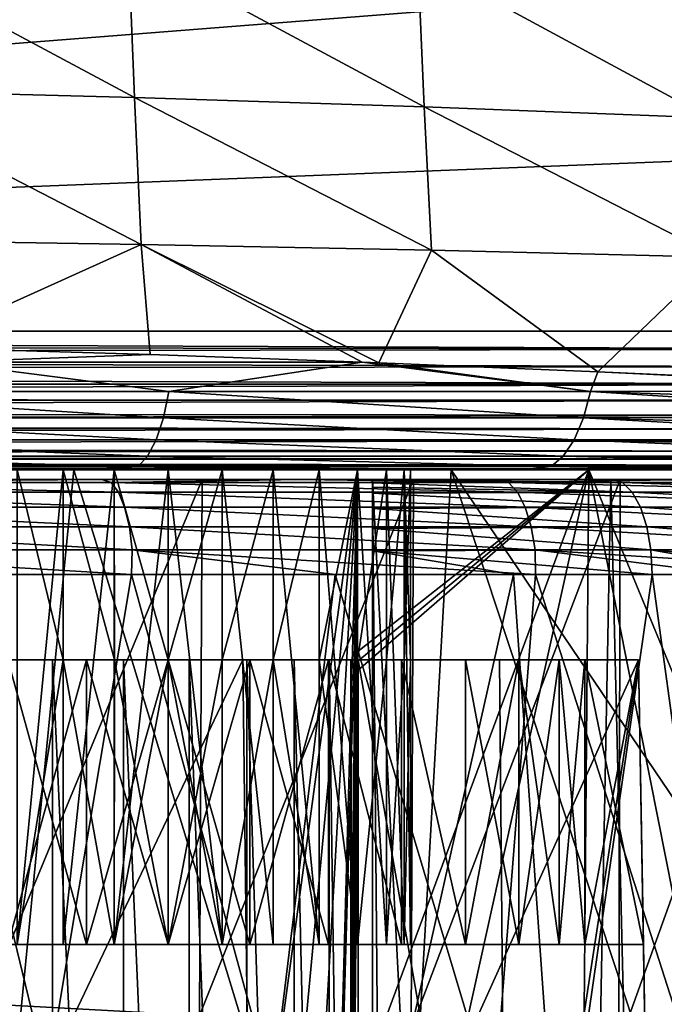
# Model space of a CAD drawing. Header units: metres. Extents: x -109 to 109, y -63 to 140.
# Tile 220 of 480: x 14.44 to 21.22, y -5.63 to 4.74. Entities that reach past the tile are written whole.
import ezdxf

# ---------------------------------------------------------------- set-up
doc = ezdxf.new("R2010")
doc.units = ezdxf.units.M
doc.layers.add('solid_502308_SW0001', color=7, linetype='CONTINUOUS')

msp = doc.modelspace()

# ---------------------------------------------------------------- linework, layer by layer
at = {"layer": 'solid_502308_SW0001'}
for points in [[(6.106048, 21.457977, -17.78966), (24.23427, 5.269184, -17.373793), (-24.237686, 1.46148, -17.275978)], [(15.643957, 3.924806, 15.896204), (15.583153, 5.501482, 16.185589), (12.505554, 5.604804, 16.614664)], [(12.558137, 4.005568, 16.41354), (15.643957, 3.924806, 15.896204), (12.505554, 5.604804, 16.614664)], [(18.693966, 3.825813, 15.268251), (18.628225, 5.374856, 15.664729), (15.583153, 5.501482, 16.185589)], [(15.643957, 3.924806, 15.896204), (18.693966, 3.825813, 15.268251), (15.583153, 5.501482, 16.185589)], [(21.701002, 3.708484, 14.531269), (21.634268, 5.224802, 15.053389), (18.628225, 5.374856, 15.664729)], [(18.693966, 3.825813, 15.268251), (21.701002, 3.708484, 14.531269), (18.628225, 5.374856, 15.664729)], [(24.23427, 5.269184, -17.373793), (24.235979, 3.365574, -17.32489), (-24.237686, 1.46148, -17.275978)], [(12.558137, 4.005568, 16.41354), (12.619, 2.422617, 16.202236), (15.715063, 2.373613, 15.591021)], [(12.558137, 4.005568, 16.41354), (15.715063, 2.373613, 15.591021), (15.643957, 3.924806, 15.896204)], [(15.643957, 3.924806, 15.896204), (15.715063, 2.373613, 15.591021), (18.772011, 2.313518, 14.849176)], [(15.643957, 3.924806, 15.896204), (18.772011, 2.313518, 14.849176), (18.693966, 3.825813, 15.268251)], [(18.693966, 3.825813, 15.268251), (18.772011, 2.313518, 14.849176), (21.782019, 2.242258, 13.978599)], [(18.693966, 3.825813, 15.268251), (21.782019, 2.242258, 13.978599), (21.701002, 3.708484, 14.531269)], [(24.235979, 3.365574, -17.32489), (24.237686, 1.46148, -17.275978), (-24.237686, 1.46148, -17.275978)], [(15.715063, 2.373613, 15.591021), (12.619, 2.422617, 16.202236), (13.312144, 1.288523, 15.915563)], [(15.715063, 2.373613, 15.591021), (13.312144, 1.288523, 15.915563), (15.809206, 1.214414, 15.34197)], [(15.715063, 2.373613, 15.591021), (18.040594, 1.135913, 14.733995), (18.217131, 1.129196, 14.681854)], [(18.772011, 2.313518, 14.849176), (15.715063, 2.373613, 15.591021), (18.217131, 1.129196, 14.681854)], [(15.715063, 2.373613, 15.591021), (15.809206, 1.214414, 15.34197), (18.040594, 1.135913, 14.733995)], [(18.772011, 2.313518, 14.849176), (18.217131, 1.129196, 14.681854), (20.522436, 1.034469, 13.943344)], [(21.782019, 2.242258, 13.978599), (18.772011, 2.313518, 14.849176), (20.522436, 1.034469, 13.943344)], [(21.782019, 2.242258, 13.978599), (20.522436, 1.034469, 13.943344), (22.713947, 0.933948, 13.135965)], [(24.234295, 1.271283, -17.258932), (-24.237686, 1.46148, -17.275978), (24.237686, 1.46148, -17.275978)], [(-24.235962, 1.335071, -17.267378), (-24.237686, 1.46148, -17.275978), (24.234295, 1.271283, -17.258932)], [(-24.23188, 1.200691, -17.246307), (-24.235962, 1.335071, -17.267378), (24.234295, 1.271283, -17.258932)], [(-24.23188, 1.200691, -17.246307), (24.234295, 1.271283, -17.258932), (24.226345, 1.08459, -17.217802)], [(13.602978, 1.135432, 15.824905), (15.809206, 1.214414, 15.34197), (13.312144, 1.288523, 15.915563)], [(-24.22471, 1.056618, -17.209446), (-24.23188, 1.200691, -17.246307), (24.226345, 1.08459, -17.217802)], [(13.602978, 1.135432, 15.824905), (18.040594, 1.135913, 14.733995), (15.809206, 1.214414, 15.34197)], [(-24.22471, 1.056618, -17.209446), (24.226345, 1.08459, -17.217802), (24.213856, 0.904385, -17.153151)], [(-24.213861, 0.904573, -17.153231), (-24.22471, 1.056618, -17.209446), (24.213856, 0.904385, -17.153151)], [(13.602978, 1.135432, 15.824905), (11.489544, 0.825154, 16.113579), (16.007816, 0.825154, 15.156216)], [(13.602978, 1.135432, 15.824905), (16.007816, 0.825154, 15.156216), (18.040594, 1.135913, 14.733995)], [(16.007816, 0.825154, 15.156216), (20.448299, 0.825154, 13.87684), (18.040594, 1.135913, 14.733995)], [(20.448299, 0.825154, 13.87684), (18.217131, 1.129196, 14.681854), (18.040594, 1.135913, 14.733995)], [(20.448299, 0.825154, 13.87684), (20.522436, 1.034469, 13.943344), (18.217131, 1.129196, 14.681854)], [(20.448299, 0.825154, 13.87684), (24.786448, 0.830145, 12.268672), (20.522436, 1.034469, 13.943344)], [(24.786448, 0.830145, 12.268672), (22.713947, 0.933948, 13.135965), (20.522436, 1.034469, 13.943344)], [(-24.199003, 0.751157, -17.076178), (-24.213861, 0.904573, -17.153231), (24.213856, 0.904385, -17.153151)], [(-24.199003, 0.751157, -17.076178), (24.213856, 0.904385, -17.153151), (24.197004, 0.733541, -17.065868)], [(24.74391, 0.683373, 12.195433), (24.786448, 0.830145, 12.268672), (20.448299, 0.825154, 13.87684)], [(-24.197247, 0.735539, -17.067053), (-24.199003, 0.751157, -17.076178), (24.197004, 0.733541, -17.065868)], [(-24.180655, 0.6063, -16.981171), (-24.197247, 0.735539, -17.067053), (24.197004, 0.733541, -17.065868)], [(-24.180655, 0.6063, -16.981171), (24.197004, 0.733541, -17.065868), (24.17602, 0.574859, -16.957199)], [(15.949615, 0.547746, 14.984539), (11.489544, 0.825154, 16.113579), (11.447783, 0.547746, 15.937496)], [(15.949615, 0.547746, 14.984539), (16.007816, 0.825154, 15.156216), (11.489544, 0.825154, 16.113579)], [(20.373644, 0.547746, 13.711214), (16.007816, 0.825154, 15.156216), (15.949615, 0.547746, 14.984539)], [(20.373644, 0.547746, 13.711214), (20.448299, 0.825154, 13.87684), (16.007816, 0.825154, 15.156216)], [(24.695272, 0.551234, 12.11126), (20.448299, 0.825154, 13.87684), (20.373644, 0.547746, 13.711214)], [(24.74391, 0.683373, 12.195433), (20.448299, 0.825154, 13.87684), (24.695272, 0.551234, 12.11126)], [(-24.159142, 0.472982, -16.86974), (-24.180655, 0.6063, -16.981171), (24.17602, 0.574859, -16.957199)], [(-24.159142, 0.472982, -16.86974), (24.17602, 0.574859, -16.957199), (24.151209, 0.431021, -16.828747)], [(11.447783, 0.547746, 15.937496), (11.393015, 0.316719, 15.706382), (15.8733, 0.316719, 14.759193)], [(15.949615, 0.547746, 14.984539), (11.447783, 0.547746, 15.937496), (15.8733, 0.316719, 14.759193)], [(15.949615, 0.547746, 14.984539), (15.8733, 0.316719, 14.759193), (20.275761, 0.316719, 13.49379)], [(20.373644, 0.547746, 13.711214), (15.949615, 0.547746, 14.984539), (20.275761, 0.316719, 13.49379)], [(20.373644, 0.547746, 13.711214), (20.275761, 0.316719, 13.49379), (24.575893, 0.319212, 11.904472)], [(24.638021, 0.42715, 12.012138), (24.695272, 0.551234, 12.11126), (20.373644, 0.547746, 13.711214)], [(24.638021, 0.42715, 12.012138), (20.373644, 0.547746, 13.711214), (24.575893, 0.319212, 11.904472)], [(-24.152525, 0.43775, -16.835541), (-24.159142, 0.472982, -16.86974), (24.151209, 0.431021, -16.828747)], [(-24.134705, 0.353201, -16.743351), (-24.152525, 0.43775, -16.835541), (24.151209, 0.431021, -16.828747)], [(-24.134705, 0.353201, -16.743351), (24.151209, 0.431021, -16.828747), (24.122955, 0.304525, -16.682474)], [(-24.107645, 0.248562, -16.603456), (-24.134705, 0.353201, -16.743351), (24.122955, 0.304525, -16.682474)], [(11.393015, 0.316719, 15.706382), (11.328089, 0.143325, 15.431458), (15.782797, 0.143325, 14.491098)], [(15.8733, 0.316719, 14.759193), (11.393015, 0.316719, 15.706382), (15.782797, 0.143325, 14.491098)], [(15.8733, 0.316719, 14.759193), (15.782797, 0.143325, 14.491098), (20.159666, 0.143325, 13.235071)], [(20.275761, 0.316719, 13.49379), (15.8733, 0.316719, 14.759193), (20.159666, 0.143325, 13.235071)], [(20.275761, 0.316719, 13.49379), (20.159666, 0.143325, 13.235071), (24.432516, 0.143334, 11.6552)], [(24.575893, 0.319212, 11.904472), (20.275761, 0.316719, 13.49379), (24.505762, 0.222243, 11.782702)], [(20.275761, 0.316719, 13.49379), (24.432516, 0.143334, 11.6552), (24.505762, 0.222243, 11.782702)], [(-24.107645, 0.248562, -16.603456), (24.122955, 0.304525, -16.682474), (24.091713, 0.197646, -16.520699)], [(-24.104244, 0.237048, -16.585764), (-24.107645, 0.248562, -16.603456), (24.091713, 0.197646, -16.520699)], [(-24.078539, 0.160736, -16.452026), (-24.104244, 0.237048, -16.585764), (24.091713, 0.197646, -16.520699)], [(-24.078539, 0.160736, -16.452026), (24.091713, 0.197646, -16.520699), (24.057997, 0.112365, -16.346094)], [(-24.053606, 0.103297, -16.323484), (-24.078539, 0.160736, -16.452026), (24.057997, 0.112365, -16.346094)], [(-24.053606, 0.103297, -16.323484), (24.057997, 0.112365, -16.346094), (24.022404, 0.05029, -16.161623)], [(11.328089, 0.143325, 15.431458), (11.25596, 0.036011, 15.126151), (15.682309, 0.036011, 14.19336)], [(15.782797, 0.143325, 14.491098), (11.328089, 0.143325, 15.431458), (15.682309, 0.036011, 14.19336)], [(15.782797, 0.143325, 14.491098), (15.682309, 0.036011, 14.19336), (20.030807, 0.036011, 12.947719)], [(20.159666, 0.143325, 13.235071), (15.782797, 0.143325, 14.491098), (20.030807, 0.036011, 12.947719)], [(20.159666, 0.143325, 13.235071), (20.030807, 0.036011, 12.947719), (24.27511, 0.035983, 11.381277)], [(24.432516, 0.143334, 11.6552), (20.159666, 0.143325, 13.235071), (24.35515, 0.080992, 11.520872)], [(20.159666, 0.143325, 13.235071), (24.27511, 0.035983, 11.381277), (24.35515, 0.080992, 11.520872)], [(-24.047312, 0.091087, -16.291218), (-24.053606, 0.103297, -16.323484), (24.022404, 0.05029, -16.161623)], [(-24.01502, 0.040646, -16.123297), (-24.047312, 0.091087, -16.291218), (24.022404, 0.05029, -16.161623)], [(-24.01502, 0.040646, -16.123297), (24.022404, 0.05029, -16.161623), (23.985561, 0.012598, -15.970469)], [(-24.001421, 0.025529, -16.052032), (-24.01502, 0.040646, -16.123297), (23.985561, 0.012598, -15.970469)], [(-23.981899, 0.010115, -15.950378), (-24.001421, 0.025529, -16.052032), (23.985561, 0.012598, -15.970469)], [(-23.981899, 0.010115, -15.950378), (23.985561, 0.012598, -15.970469), (23.947977, 0, -15.776472)], [(-23.981899, 0.010115, -15.950378), (23.947977, 0, -15.776472), (17.006495, 0, -15.776472)], [(-23.981899, 0.010115, -15.950378), (17.006495, 0, -15.776472), (10.065047, 0, -15.776472)], [(14.077567, 0, -14.777308), (10.065047, 0, -15.776472), (17.006495, 0, -15.776472)], [(10.918035, 0, 13.236396), (15.007822, 0, 12.08287), (12.584209, 0, 14.546911)], [(13.928113, -11, 12.225027), (15.007822, 0, 12.08287), (10.918035, 0, 13.236396)], [(11.25596, 0.036011, 15.126151), (12.584209, 0, 14.546911), (15.021044, 0, 14.017548)], [(15.682309, 0.036011, 14.19336), (11.25596, 0.036011, 15.126151), (15.021044, 0, 14.017548)], [(15.007822, 0, 12.08287), (15.021044, 0, 14.017548), (12.584209, 0, 14.546911)], [(18.357611, -11, 10.626278), (15.007822, 0, 12.08287), (13.928113, -11, 12.225027)], [(14.016887, -29.29278, -14.262272), (14.077567, 0, -14.777308), (17.993818, 0, -13.45)], [(15.44925, -27.236919, -13.853247), (14.016887, -29.29278, -14.262272), (17.993818, 0, -13.45)], [(17.993818, 0, -13.45), (14.077567, 0, -14.777308), (17.006495, 0, -15.776472)], [(14.410169, 0, 0.706281), (14.410101, -2, 0.70633), (14.893597, -2, 0.402529)], [(14.893634, 0, 0.40253), (14.410169, 0, 0.706281), (14.893597, -2, 0.402529)], [(14.893634, 0, 0.40253), (14.893634, 0, 4.99747), (14.410169, 0, 4.693719)], [(14.410272, -5, 4.693794), (14.410169, 0, 4.693719), (14.893634, 0, 4.99747)], [(14.893634, 0, 0.40253), (14.410169, 0, 4.693719), (14.410169, 0, 0.706281)], [(14.893662, -5, 4.997472), (14.410272, -5, 4.693794), (14.893634, 0, 4.99747)], [(14.893634, 0, 0.40253), (14.893597, -2, 0.402529), (15.432571, -2, 0.213934)], [(15.432493, 0, 0.213964), (14.893634, 0, 0.40253), (15.432571, -2, 0.213934)], [(15.432493, 0, 0.213964), (15.432493, 0, 5.186036), (14.893634, 0, 4.99747)], [(14.893662, -5, 4.997472), (14.893634, 0, 4.99747), (15.432493, 0, 5.186036)], [(15.432493, 0, 0.213964), (14.893634, 0, 4.99747), (14.893634, 0, 0.40253)], [(15.43245, -5, 5.186022), (14.893662, -5, 4.997472), (15.432493, 0, 5.186036)], [(15.007822, 0, 12.08287), (18.978657, 0, 10.57083), (15.021044, 0, 14.017548)], [(18.357611, -11, 10.626278), (18.978657, 0, 10.57083), (15.007822, 0, 12.08287)], [(15.682309, 0.036011, 14.19336), (15.021044, 0, 14.017548), (17.404636, 0, 13.401702)], [(18.978657, 0, 10.57083), (17.404636, 0, 13.401702), (15.021044, 0, 14.017548)], [(15.43245, -5, 5.186022), (16, 0, 5.25), (16, -2, 5.25)], [(15.43245, -5, 5.186022), (15.432493, 0, 5.186036), (16, 0, 5.25)], [(15.432493, 0, 5.186036), (16, 0, 0.15), (16, 0, 5.25)], [(15.432493, 0, 0.213964), (16, -2, 0.15), (16, 0, 0.15)], [(15.432493, 0, 0.213964), (16, 0, 0.15), (15.432493, 0, 5.186036)], [(15.432493, 0, 0.213964), (15.432571, -2, 0.213934), (16, -2, 0.15)], [(16.569317, -25.032621, -13.511333), (15.44925, -27.236919, -13.853247), (17.993818, 0, -13.45)], [(15.682309, 0.036011, 14.19336), (17.404636, 0, 13.401702), (19.72212, 0, 12.703282)], [(20.030807, 0.036011, 12.947719), (15.682309, 0.036011, 14.19336), (19.72212, 0, 12.703282)], [(16, 0, 5.25), (16, 0, 0.15), (16.567507, 0, 0.213964)], [(16.567551, -5, 0.213978), (16.567507, 0, 0.213964), (16, 0, 0.15)], [(16, -2, 0.15), (16.567551, -5, 0.213978), (16, 0, 0.15)], [(16, 0, 5.25), (16.567507, 0, 0.213964), (16.567507, 0, 5.186036)], [(16, -2, 5.25), (16, 0, 5.25), (16.567507, 0, 5.186036)], [(16.567429, -2, 5.186066), (16, -2, 5.25), (16.567507, 0, 5.186036)], [(16.567429, -2, 5.186066), (16.567507, 0, 5.186036), (17.106365, 0, 4.99747)], [(17.106403, -2, 4.99747), (16.567429, -2, 5.186066), (17.106365, 0, 4.99747)], [(16.567507, 0, 5.186036), (16.567507, 0, 0.213964), (17.106365, 0, 0.40253)], [(17.106339, -5, 0.402528), (17.106365, 0, 0.40253), (16.567507, 0, 0.213964)], [(16.567551, -5, 0.213978), (17.106339, -5, 0.402528), (16.567507, 0, 0.213964)], [(16.567507, 0, 5.186036), (17.106365, 0, 0.40253), (17.106365, 0, 4.99747)], [(17.36656, -22.733139, -13.263753), (16.569317, -25.032621, -13.511333), (17.993818, 0, -13.45)], [(17.993818, 0, -13.45), (17.006495, 0, -15.776472), (23.947977, 0, -15.776472)], [(17.106339, -5, 0.402528), (17.589727, -5, 0.706206), (17.106365, 0, 0.40253)], [(17.106365, 0, 4.99747), (17.106365, 0, 0.40253), (17.58983, 0, 0.706281)], [(17.589727, -5, 0.706206), (17.58983, 0, 0.706281), (17.106365, 0, 0.40253)], [(17.106365, 0, 4.99747), (17.58983, 0, 0.706281), (17.58983, 0, 4.693719)], [(17.106403, -2, 4.99747), (17.106365, 0, 4.99747), (17.58983, 0, 4.693719)], [(17.589899, -2, 4.69367), (17.106403, -2, 4.99747), (17.58983, 0, 4.693719)], [(17.36656, -22.733139, -13.263753), (17.993818, 0, -13.45), (17.963743, -1.722966, -13.429361)], [(18.978657, 0, 10.57083), (19.72212, 0, 12.703282), (17.404636, 0, 13.401702)], [(17.589727, -5, 0.706206), (17.993652, -5, 1.110076), (17.58983, 0, 0.706281)], [(17.58983, 0, 4.693719), (17.58983, 0, 0.706281), (17.993719, 0, 1.110169)], [(17.993652, -5, 1.110076), (17.993719, 0, 1.110169), (17.58983, 0, 0.706281)], [(17.58983, 0, 4.693719), (17.993719, 0, 1.110169), (17.993719, 0, 4.289831)], [(17.589899, -2, 4.69367), (17.58983, 0, 4.693719), (17.993719, 0, 4.289831)], [(17.99367, -2, 4.289899), (17.589899, -2, 4.69367), (17.993719, 0, 4.289831)], [(17.963743, -1.722966, -13.429361), (17.993818, 0, -13.45), (17.993818, 0, -11.085)], [(17.967373, -1.824137, -11.061374), (17.963743, -1.722966, -11.064754), (17.993818, 0, -11.085)], [(17.963743, -1.722966, -13.429361), (17.993818, 0, -11.085), (17.963743, -1.722966, -11.064754)], [(17.9818, -1.924612, -11.053622), (17.967373, -1.824137, -11.061374), (17.993818, 0, -11.085)], [(17.9818, -1.924612, -11.053622), (17.993818, 0, -11.085), (20.428511, 0, -10.015878)], [(17.995453, -2.01684, -11.046333), (17.9818, -1.924612, -11.053622), (20.428511, 0, -10.015878)], [(17.993652, -5, 1.110076), (18.297482, -5, 1.593635), (17.993719, 0, 1.110169)], [(17.99367, -2, 4.289899), (17.993719, 0, 4.289831), (18.29747, 0, 3.806366)], [(18.29747, -2, 3.806404), (17.99367, -2, 4.289899), (18.29747, 0, 3.806366)], [(17.993719, 0, 4.289831), (17.993719, 0, 1.110169), (18.29747, 0, 1.593634)], [(18.297482, -5, 1.593635), (18.29747, 0, 1.593634), (17.993719, 0, 1.110169)], [(17.993719, 0, 4.289831), (18.29747, 0, 1.593634), (18.29747, 0, 3.806366)], [(17.993818, 0, -11.085), (17.993818, 0, -13.45), (23.947977, 0, -15.776472)], [(20.428511, 0, -10.015878), (17.993818, 0, -11.085), (23.947977, 0, -15.776472)], [(18, -2.109678, -11.042734), (17.995453, -2.01684, -11.046333), (20.428511, 0, -10.015878)], [(18, -11, -10.875156), (20.428511, 0, -10.015878), (20.333141, -11, -9.84858)], [(18, -6.560887, -10.958842), (20.428511, 0, -10.015878), (18, -11, -10.875156)], [(18, -6.560887, -10.958842), (18, -2.109678, -11.042734), (20.428511, 0, -10.015878)], [(18.29747, 0, 3.806366), (18.29747, 0, 1.593634), (18.486036, 0, 2.132493)], [(18.486057, -5, 2.132567), (18.486036, 0, 2.132493), (18.29747, 0, 1.593634)], [(18.297482, -5, 1.593635), (18.486057, -5, 2.132567), (18.29747, 0, 1.593634)], [(18.29747, 0, 3.806366), (18.486036, 0, 2.132493), (18.486036, 0, 3.267507)], [(18.29747, -2, 3.806404), (18.29747, 0, 3.806366), (18.486036, 0, 3.267507)], [(18.486067, -2, 3.267428), (18.29747, -2, 3.806404), (18.486036, 0, 3.267507)], [(22.607994, -11, 8.59749), (18.978657, 0, 10.57083), (18.357611, -11, 10.626278)], [(18.486036, 0, 3.267507), (18.486036, 0, 2.132493), (18.549999, 0, 2.7)], [(18.549999, -2, 2.7), (18.549999, 0, 2.7), (18.486036, 0, 2.132493)], [(18.549999, -5, 2.7), (18.549999, -2, 2.7), (18.486036, 0, 2.132493)], [(18.486057, -5, 2.132567), (18.549999, -5, 2.7), (18.486036, 0, 2.132493)], [(18.486067, -2, 3.267428), (18.486036, 0, 3.267507), (18.549999, 0, 2.7)], [(18.549999, -2, 2.7), (18.486067, -2, 3.267428), (18.549999, 0, 2.7)], [(18.978657, 0, 10.57083), (22.799999, 0, 8.711903), (19.72212, 0, 12.703282)], [(22.703861, -5.507805, 8.654655), (22.799999, 0, 8.711903), (18.978657, 0, 10.57083)], [(22.703861, -5.507805, 8.654655), (18.978657, 0, 10.57083), (22.607994, -11, 8.59749)], [(20.030807, 0.036011, 12.947719), (19.72212, 0, 12.703282), (21.958551, 0, 11.937485)], [(22.799999, 0, 8.711903), (21.958551, 0, 11.937485), (19.72212, 0, 12.703282)], [(20.030807, 0.036011, 12.947719), (21.958551, 0, 11.937485), (24.11104, 0, 11.106928)], [(24.19381, 0.009047, 11.239026), (20.030807, 0.036011, 12.947719), (24.11104, 0, 11.106928)], [(24.19381, 0.009047, 11.239026), (24.27511, 0.035983, 11.381277), (20.030807, 0.036011, 12.947719)], [(20.333141, -11, -9.84858), (20.428511, 0, -10.015878), (22.607994, -11, -8.698606)], [(22.799999, 0, -8.813018), (20.428511, 0, -10.015878), (23.947977, 0, -15.776472)], [(20.428511, 0, -10.015878), (22.799999, 0, -8.813018), (22.703861, -5.507805, -8.75577)], [(22.703861, -5.507805, -8.75577), (22.607994, -11, -8.698606), (20.428511, 0, -10.015878)], [(11.025274, -0.1, 14.442317), (15.302209, -0.1, 13.247447), (11.801357, -0.1, 13.432922)], [(11.09206, -0.134144, 14.692762), (15.302209, -0.1, 13.247447), (11.025274, -0.1, 14.442317)], [(11.09206, -0.134144, 14.692762), (15.400432, -0.134144, 13.487858), (15.302209, -0.1, 13.247447)], [(15.302209, -0.1, 13.247447), (14.09576, -0.1, 12.792668), (11.801357, -0.1, 13.432922)], [(14.064841, -5.624341, 12.793642), (14.09576, -0.1, 12.792668), (16.358068, -0.1, 12.038764)], [(16.329245, -5.74783, 12.039505), (14.064841, -5.624341, 12.793642), (16.358068, -0.1, 12.038764)], [(15.302209, -0.1, 13.247447), (16.358068, -0.1, 12.038764), (14.09576, -0.1, 12.792668)], [(15.302209, -0.1, 13.247447), (17.403429, -0.1, 12.502892), (16.358068, -0.1, 12.038764)], [(15.400432, -0.134144, 13.487858), (17.403429, -0.1, 12.502892), (15.302209, -0.1, 13.247447)], [(15.400432, -0.134144, 13.487858), (19.58193, -0.134144, 11.89733), (17.403429, -0.1, 12.502892)], [(16.329245, -5.74783, 12.039505), (16.358068, -0.1, 12.038764), (18.582005, -0.1, 11.173409)], [(18.55719, -5.8907, 11.174048), (16.329245, -5.74783, 12.039505), (18.582005, -0.1, 11.173409)], [(17.403429, -0.1, 12.502892), (18.582005, -0.1, 11.173409), (16.358068, -0.1, 12.038764)], [(17.403429, -0.1, 12.502892), (19.471346, -0.1, 11.662843), (18.582005, -0.1, 11.173409)], [(19.58193, -0.134144, 11.89733), (19.471346, -0.1, 11.662843), (17.403429, -0.1, 12.502892)], [(18.15, -0.1, -11.451487), (18.15, -1.101612, -13.387097), (18.15, -7.712007, -13.375683)], [(18.15, -0.852537, -13.353724), (18.15, -1.101612, -13.387097), (18.15, -0.1, -11.451487)], [(18.15, -9.085136, -11.436156), (18.15, -0.1, -11.451487), (18.15, -7.712007, -13.375683)], [(18.15, -0.1, -12.312212), (18.15, -0.1, -11.451487), (20.659061, -0.1, -10.347654)], [(19.987907, -35.531002, -10.606992), (20.659061, -0.1, -10.347654), (18.15, -0.1, -11.451487)], [(20.675306, -0.1, -11.22246), (18.15, -0.1, -12.312212), (20.659061, -0.1, -10.347654)], [(18.15, -0.109386, -12.459211), (18.15, -0.1, -11.451487), (18.15, -0.1, -12.312212)], [(18.460161, -34.878117, -11.266047), (19.987907, -35.531002, -10.606992), (18.15, -0.1, -11.451487)], [(18.15, -9.085136, -11.436156), (18.460161, -34.878117, -11.266047), (18.15, -0.1, -11.451487)], [(18.15, -0.616699, -13.253396), (18.15, -0.852537, -13.353724), (18.15, -0.1, -11.451487)], [(18.15, -0.408628, -13.089152), (18.15, -0.616699, -13.253396), (18.15, -0.1, -11.451487)], [(18.15, -0.243761, -12.867899), (18.15, -0.408628, -13.089152), (18.15, -0.1, -11.451487)], [(18.15, -0.182313, -12.73959), (18.15, -0.243761, -12.867899), (18.15, -0.1, -11.451487)], [(18.15, -0.137075, -12.60244), (18.15, -0.182313, -12.73959), (18.15, -0.1, -11.451487)], [(18.15, -0.109386, -12.459211), (18.15, -0.137075, -12.60244), (18.15, -0.1, -11.451487)], [(20.784344, -0.134131, -11.457417), (18.15, -0.1, -12.312212), (20.675306, -0.1, -11.22246)], [(20.784344, -0.134131, -11.457417), (18.15, -0.109386, -12.459211), (18.15, -0.1, -12.312212)], [(18.55719, -5.8907, 11.174048), (18.582005, -0.1, 11.173409), (20.759949, -0.1, 10.199672)], [(20.743658, -6.053082, 10.199323), (18.55719, -5.8907, 11.174048), (20.759949, -0.1, 10.199672)], [(19.471346, -0.1, 11.662843), (20.759949, -0.1, 10.199672), (18.582005, -0.1, 11.173409)], [(19.471346, -0.1, 11.662843), (21.49843, -0.1, 10.730335), (20.759949, -0.1, 10.199672)], [(19.58193, -0.134144, 11.89733), (21.49843, -0.1, 10.730335), (19.471346, -0.1, 11.662843)], [(19.58193, -0.134144, 11.89733), (23.602781, -0.134151, 9.935534), (21.49843, -0.1, 10.730335)], [(19.987907, -35.531002, -10.606992), (21.532827, -36.251102, -9.881822), (20.659061, -0.1, -10.347654)], [(20.675306, -0.1, -11.22246), (20.659061, -0.1, -10.347654), (23.095821, -0.1, -9.10622)], [(21.532827, -36.251102, -9.881822), (23.095821, -0.1, -9.10622), (20.659061, -0.1, -10.347654)], [(20.85404, -0.1, -11.138897), (20.675306, -0.1, -11.22246), (23.095821, -0.1, -9.10622)], [(23.602694, -0.134094, -10.035372), (20.675306, -0.1, -11.22246), (20.85404, -0.1, -11.138897)], [(20.784344, -0.134131, -11.457417), (20.675306, -0.1, -11.22246), (23.602694, -0.134094, -10.035372)], [(20.743658, -6.053082, 10.199323), (20.759949, -0.1, 10.199672), (22.884808, -0.1, 9.120704)], [(22.883661, -6.219721, 9.117373), (20.743658, -6.053082, 10.199323), (22.884808, -0.1, 9.120704)], [(21.49843, -0.1, 10.730335), (22.884808, -0.1, 9.120704), (20.759949, -0.1, 10.199672)], [(20.85404, -0.1, -11.138897), (23.095821, -0.1, -9.10622), (23.151131, -0.1, -9.061661)], [(23.478748, -0.1, -9.808075), (20.85404, -0.1, -11.138897), (23.151131, -0.1, -9.061661)], [(23.602694, -0.134094, -10.035372), (20.85404, -0.1, -11.138897), (23.478748, -0.1, -9.808075)], [(15.476022, -0.234377, 13.717344), (15.400432, -0.134144, 13.487858), (11.09206, -0.134144, 14.692762)], [(11.146473, -0.234377, 14.928171), (15.476022, -0.234377, 13.717344), (11.09206, -0.134144, 14.692762)], [(19.67795, -0.234377, 12.119047), (19.58193, -0.134144, 11.89733), (15.400432, -0.134144, 13.487858)], [(15.476022, -0.234377, 13.717344), (19.67795, -0.234377, 12.119047), (15.400432, -0.134144, 13.487858)], [(20.784344, -0.134131, -11.457417), (18.15, -0.137075, -12.60244), (18.15, -0.109386, -12.459211)], [(20.784344, -0.134131, -11.457417), (20.88612, -0.234194, -11.676257), (18.15, -0.137075, -12.60244)], [(20.88612, -0.234194, -11.676257), (18.15, -0.182313, -12.73959), (18.15, -0.137075, -12.60244)], [(20.88612, -0.234194, -11.676257), (18.15, -0.243761, -12.867899), (18.15, -0.182313, -12.73959)], [(19.58193, -0.134144, 11.89733), (23.718452, -0.23439, 10.147656), (23.602781, -0.134151, 9.935534)], [(19.67795, -0.234377, 12.119047), (23.718452, -0.23439, 10.147656), (19.58193, -0.134144, 11.89733)], [(20.784344, -0.134131, -11.457417), (23.602694, -0.134094, -10.035372), (23.718187, -0.234053, -10.24717)], [(20.784344, -0.134131, -11.457417), (23.718187, -0.234053, -10.24717), (20.88612, -0.234194, -11.676257)], [(15.540894, -0.39384, 13.914291), (15.476022, -0.234377, 13.717344), (11.146473, -0.234377, 14.928171)], [(11.19317, -0.39384, 15.1302), (15.540894, -0.39384, 13.914291), (11.146473, -0.234377, 14.928171)], [(19.760355, -0.39384, 12.309325), (19.67795, -0.234377, 12.119047), (15.476022, -0.234377, 13.717344)], [(15.540894, -0.39384, 13.914291), (19.760355, -0.39384, 12.309325), (15.476022, -0.234377, 13.717344)], [(20.88612, -0.234194, -11.676257), (20.973494, -0.393359, -11.864125), (18.15, -0.243761, -12.867899)], [(20.973494, -0.393359, -11.864125), (18.15, -0.408628, -13.089152), (18.15, -0.243761, -12.867899)], [(19.67795, -0.234377, 12.119047), (23.817719, -0.393856, 10.329697), (23.718452, -0.23439, 10.147656)], [(19.760355, -0.39384, 12.309325), (23.817719, -0.393856, 10.329697), (19.67795, -0.234377, 12.119047)], [(20.88612, -0.234194, -11.676257), (23.718187, -0.234053, -10.24717), (23.817354, -0.393062, -10.429029)], [(20.88612, -0.234194, -11.676257), (23.817354, -0.393062, -10.429029), (20.973494, -0.393359, -11.864125)], [(15.590608, -0.601622, 14.065222), (15.540894, -0.39384, 13.914291), (11.19317, -0.39384, 15.1302)], [(11.228955, -0.601622, 15.285026), (15.590608, -0.601622, 14.065222), (11.19317, -0.39384, 15.1302)], [(19.823505, -0.601622, 12.455146), (19.760355, -0.39384, 12.309325), (15.540894, -0.39384, 13.914291)], [(15.590608, -0.601622, 14.065222), (19.823505, -0.601622, 12.455146), (15.540894, -0.39384, 13.914291)], [(20.973494, -0.393359, -11.864125), (21.040497, -0.600761, -12.008199), (18.15, -0.408628, -13.089152)], [(21.040497, -0.600761, -12.008199), (18.15, -0.616699, -13.253396), (18.15, -0.408628, -13.089152)], [(19.760355, -0.39384, 12.309325), (23.893791, -0.601637, 10.469201), (23.817719, -0.393856, 10.329697)], [(19.823505, -0.601622, 12.455146), (23.893791, -0.601637, 10.469201), (19.760355, -0.39384, 12.309325)], [(20.973494, -0.393359, -11.864125), (23.817354, -0.393062, -10.429029), (23.893433, -0.600277, -10.568544)], [(20.973494, -0.393359, -11.864125), (23.893433, -0.600277, -10.568544), (21.040497, -0.600761, -12.008199)], [(15.621763, -0.843505, 14.159808), (15.590608, -0.601622, 14.065222), (11.228955, -0.601622, 15.285026)], [(11.251382, -0.843505, 15.382053), (15.621763, -0.843505, 14.159808), (11.228955, -0.601622, 15.285026)], [(19.863081, -0.843505, 12.54653), (19.823505, -0.601622, 12.455146), (15.590608, -0.601622, 14.065222)], [(15.621763, -0.843505, 14.159808), (19.863081, -0.843505, 12.54653), (15.590608, -0.601622, 14.065222)], [(21.040497, -0.600761, -12.008199), (21.08256, -0.842242, -12.09864), (18.15, -0.616699, -13.253396)], [(21.08256, -0.842242, -12.09864), (18.15, -0.852537, -13.353724), (18.15, -0.616699, -13.253396)], [(19.823505, -0.601622, 12.455146), (23.941463, -0.843514, 10.556626), (23.893791, -0.601637, 10.469201)], [(19.863081, -0.843505, 12.54653), (23.941463, -0.843514, 10.556626), (19.823505, -0.601622, 12.455146)], [(21.040497, -0.600761, -12.008199), (23.893433, -0.600277, -10.568544), (23.941233, -0.841568, -10.656202)], [(21.040497, -0.600761, -12.008199), (23.941233, -0.841568, -10.656202), (21.08256, -0.842242, -12.09864)], [(11.251382, -0.843505, 15.382053), (13.445548, -1.101354, 14.856837), (15.614611, -1.101544, 14.19738)], [(11.251382, -0.843505, 15.382053), (15.614611, -1.101544, 14.19738), (15.621763, -0.843505, 14.159808)], [(15.621763, -0.843505, 14.159808), (15.614611, -1.101544, 14.19738), (17.758492, -1.10161, 13.437763)], [(15.621763, -0.843505, 14.159808), (17.758492, -1.10161, 13.437763), (19.868591, -1.101501, 12.580596)], [(15.621763, -0.843505, 14.159808), (19.868591, -1.101501, 12.580596), (19.863081, -0.843505, 12.54653)], [(21.08256, -0.842242, -12.09864), (21.096828, -1.101318, -12.12927), (18.15, -0.852537, -13.353724)], [(18.15, -0.852537, -13.353724), (21.096828, -1.101318, -12.12927), (19.635151, -1.101514, -12.780948)], [(18.15, -0.852537, -13.353724), (19.635151, -1.101514, -12.780948), (18.15, -1.101612, -13.387097)], [(19.863081, -0.843505, 12.54653), (19.868591, -1.101501, 12.580596), (21.937195, -1.101161, 11.628922)], [(19.863081, -0.843505, 12.54653), (21.937195, -1.101161, 11.628922), (23.957495, -1.100482, 10.586028)], [(19.863081, -0.843505, 12.54653), (23.957495, -1.100482, 10.586028), (23.941463, -0.843514, 10.556626)], [(21.08256, -0.842242, -12.09864), (23.941233, -0.841568, -10.656202), (23.957495, -1.100482, -10.686028)], [(21.08256, -0.842242, -12.09864), (23.957495, -1.100482, -10.686028), (22.540365, -1.100986, -11.429657)], [(21.08256, -0.842242, -12.09864), (22.540365, -1.100986, -11.429657), (21.096828, -1.101318, -12.12927)], [(12.325431, -6.262208, 15.149319), (14.728563, -6.38349, 14.471583), (13.445548, -1.101354, 14.856837)], [(14.728563, -6.38349, 14.471583), (15.614611, -1.101544, 14.19738), (13.445548, -1.101354, 14.856837)], [(14.728563, -6.38349, 14.471583), (17.098186, -6.526823, 13.674105), (15.614611, -1.101544, 14.19738)], [(17.098186, -6.526823, 13.674105), (17.758492, -1.10161, 13.437763), (15.614611, -1.101544, 14.19738)], [(17.098186, -6.526823, 13.674105), (19.42906, -6.692207, 12.759048), (17.758492, -1.10161, 13.437763)], [(19.42906, -6.692207, 12.759048), (19.868591, -1.101501, 12.580596), (17.758492, -1.10161, 13.437763)], [(18.15, -7.712007, -13.375683), (18.15, -1.101612, -13.387097), (19.635151, -1.101514, -12.780948)], [(20.117622, -7.88535, -12.561148), (18.15, -7.712007, -13.375683), (19.635151, -1.101514, -12.780948)], [(19.42906, -6.692207, 12.759048), (21.715942, -6.879643, 11.728584), (19.868591, -1.101501, 12.580596)], [(20.117622, -7.88535, -12.561148), (19.635151, -1.101514, -12.780948), (21.096828, -1.101318, -12.12927)], [(21.715942, -6.879643, 11.728584), (21.937195, -1.101161, 11.628922), (19.868591, -1.101501, 12.580596)], [(22.052956, -8.076825, -11.663699), (20.117622, -7.88535, -12.561148), (21.096828, -1.101318, -12.12927)], [(22.052956, -8.076825, -11.663699), (21.096828, -1.101318, -12.12927), (22.540365, -1.100986, -11.429657)], [(17.842079, -20.379116, -13.127284), (17.36656, -22.733139, -13.263753), (17.963743, -1.722966, -13.429361)], [(17.967375, -1.824149, -13.42607), (17.842079, -20.379116, -13.127284), (17.963743, -1.722966, -13.429361)], [(17.963743, -1.722966, -13.429361), (17.963743, -1.722966, -11.064754), (17.967373, -1.824137, -11.061374)], [(17.967375, -1.824149, -13.42607), (17.963743, -1.722966, -13.429361), (17.967373, -1.824137, -11.061374)], [(17.967375, -1.824149, -13.42607), (17.9818, -1.924612, -13.41863), (17.842079, -20.379116, -13.127284)], [(17.967375, -1.824149, -13.42607), (17.967373, -1.824137, -11.061374), (17.9818, -1.924612, -11.053622)], [(17.967375, -1.824149, -13.42607), (17.9818, -1.924612, -11.053622), (17.9818, -1.924612, -13.41863)], [(17.9818, -1.924612, -13.41863), (17.995451, -2.016828, -13.411635), (17.842079, -20.379116, -13.127284)], [(17.9818, -1.924612, -13.41863), (17.9818, -1.924612, -11.053622), (17.995453, -2.01684, -11.046333)], [(17.9818, -1.924612, -13.41863), (17.995453, -2.01684, -11.046333), (17.995451, -2.016828, -13.411635)], [(12.094432, -2, -3.8), (17.689068, -2, -1.47097), (16.860401, -2, -1.716974)], [(12.094432, -2, -3.8), (14, -2, -3.8), (17.689068, -2, -1.47097)], [(12.094432, -2, -3.8), (16.860401, -2, -1.716974), (16, -2, -1.8)], [(12.094432, -2, -3.8), (16, -2, -1.8), (15.139598, -2, -1.716974)], [(12.094432, -2, -3.8), (15.139598, -2, -1.716974), (14.310932, -2, -1.47097)], [(12.45456, -2, 10.930849), (16.785463, -2, 9.47537), (12.51015, -11, 11.078399)], [(16, -2, 7.2), (16.785463, -2, 9.47537), (12.45456, -2, 10.930849)], [(15.139598, -2, 7.116974), (12.45456, -2, 10.930849), (14.310932, -2, 6.87097)], [(16, -2, 7.2), (12.45456, -2, 10.930849), (15.139598, -2, 7.116974)], [(16.785463, -2, 9.47537), (16.893843, -11, 9.601564), (12.51015, -11, 11.078399)], [(14, -2, -3.8), (18.455397, -2, -1.071075), (17.689068, -2, -1.47097)], [(14.780446, -2, -3.876884), (18.455397, -2, -1.071075), (14, -2, -3.8)], [(14.775712, -18, -3.875937), (14.780446, -2, -3.876884), (14, -2, -3.8)], [(14, -18, -3.8), (14.775712, -18, -3.875937), (14, -2, -3.8)], [(14.310932, -2, 6.87097), (14.311005, -5, 6.870978), (15.139456, -5, 7.116936)], [(15.139598, -2, 7.116974), (14.310932, -2, 6.87097), (15.139456, -5, 7.116936)], [(14.310932, -2, -1.47097), (15.139598, -2, -1.716974), (14.311005, -5, -1.470978)], [(15.139598, -2, -1.716974), (15.139456, -5, -1.716936), (14.311005, -5, -1.470978)], [(14.893597, -2, 0.402529), (14.410101, -2, 0.70633), (14.410272, -5, 0.706206)], [(14.893597, -2, 0.402529), (14.410272, -5, 0.706206), (14.893662, -5, 0.402528)], [(14.775712, -18, -3.875937), (15.527132, -18, -4.102992), (14.780446, -2, -3.876884)], [(15.530728, -2, -4.104496), (18.455397, -2, -1.071075), (14.780446, -2, -3.876884)], [(15.527132, -18, -4.102992), (15.530728, -2, -4.104496), (14.780446, -2, -3.876884)], [(14.893597, -2, 0.402529), (14.893662, -5, 0.402528), (15.43245, -5, 0.213978)], [(15.432571, -2, 0.213934), (14.893597, -2, 0.402529), (15.43245, -5, 0.213978)], [(15.139598, -2, 7.116974), (15.139456, -5, 7.116936), (16, -5, 7.2)], [(16, -2, -1.8), (16, -5, -1.8), (15.139456, -5, -1.716936)], [(15.139598, -2, -1.716974), (16, -2, -1.8), (15.139456, -5, -1.716936)], [(16, -2, 7.2), (15.139598, -2, 7.116974), (16, -5, 7.2)], [(16, -5, 5.25), (15.43245, -5, 5.186022), (16, -2, 5.25)], [(15.432571, -2, 0.213934), (15.43245, -5, 0.213978), (16, -5, 0.15)], [(16, -2, 0.15), (15.432571, -2, 0.213934), (16, -5, 0.15)], [(15.527132, -18, -4.102992), (16.21974, -18, -4.472425), (15.530728, -2, -4.104496)], [(15.530728, -2, -4.104496), (19.13114, -2, -0.532018), (18.455397, -2, -1.071075)], [(16.222202, -2, -4.47408), (19.13114, -2, -0.532018), (15.530728, -2, -4.104496)], [(16.21974, -18, -4.472425), (16.222202, -2, -4.47408), (15.530728, -2, -4.104496)], [(16, -5, 5.25), (16, -2, 5.25), (16.567429, -2, 5.186066)], [(16.567551, -5, 5.186022), (16, -5, 5.25), (16.567429, -2, 5.186066)], [(16, -2, 0.15), (16, -5, 0.15), (16.567551, -5, 0.213978)], [(16.860401, -2, 7.116974), (16.785463, -2, 9.47537), (16, -2, 7.2)], [(16, -2, 7.2), (16, -5, 7.2), (16.860544, -5, 7.116936)], [(16.860401, -2, 7.116974), (16, -2, 7.2), (16.860544, -5, 7.116936)], [(16.860401, -2, -1.716974), (16.860544, -5, -1.716936), (16, -5, -1.8)], [(16, -2, -1.8), (16.860401, -2, -1.716974), (16, -5, -1.8)], [(16.21974, -18, -4.472425), (16.826862, -18, -4.970009), (16.222202, -2, -4.47408)], [(16.222202, -2, -4.47408), (20.950899, -2, 1.7), (19.69133, -2, 0.126284)], [(16.828426, -2, -4.971573), (20.950899, -2, 1.7), (16.222202, -2, -4.47408)], [(16.222202, -2, -4.47408), (19.69133, -2, 0.126284), (19.13114, -2, -0.532018)], [(16.826862, -18, -4.970009), (16.828426, -2, -4.971573), (16.222202, -2, -4.47408)], [(16.567551, -5, 5.186022), (16.567429, -2, 5.186066), (17.106403, -2, 4.99747)], [(17.106339, -5, 4.997472), (16.567551, -5, 5.186022), (17.106403, -2, 4.99747)], [(16.785463, -2, 9.47537), (20.950899, -2, 7.596759), (16.893843, -11, 9.601564)], [(16.785463, -2, 9.47537), (20.950899, -2, 3.7), (20.950899, -2, 7.596759)], [(19.69133, -2, 5.273716), (20.950899, -2, 3.7), (16.785463, -2, 9.47537)], [(17.689068, -2, 6.87097), (16.785463, -2, 9.47537), (16.860401, -2, 7.116974)], [(18.455397, -2, 6.471076), (16.785463, -2, 9.47537), (17.689068, -2, 6.87097)], [(19.13114, -2, 5.932018), (16.785463, -2, 9.47537), (18.455397, -2, 6.471076)], [(19.69133, -2, 5.273716), (16.785463, -2, 9.47537), (19.13114, -2, 5.932018)], [(16.826862, -18, -4.970009), (17.325117, -18, -5.57658), (16.828426, -2, -4.971573)], [(17.32592, -2, -5.577797), (20.950899, -2, 1.7), (16.828426, -2, -4.971573)], [(17.325117, -18, -5.57658), (17.32592, -2, -5.577797), (16.828426, -2, -4.971573)], [(16.860401, -2, 7.116974), (16.860544, -5, 7.116936), (17.688995, -5, 6.870978)], [(17.689068, -2, 6.87097), (16.860401, -2, 7.116974), (17.688995, -5, 6.870978)], [(16.860401, -2, -1.716974), (17.689068, -2, -1.47097), (16.860544, -5, -1.716936)], [(17.689068, -2, -1.47097), (17.688995, -5, -1.470978), (16.860544, -5, -1.716936)], [(21.029352, -6.494552, 7.644689), (16.893843, -11, 9.601564), (20.950899, -2, 7.596759)], [(17.589727, -5, 4.693794), (17.106339, -5, 4.997472), (17.106403, -2, 4.99747)], [(17.589727, -5, 4.693794), (17.106403, -2, 4.99747), (17.589899, -2, 4.69367)], [(17.325117, -18, -5.57658), (17.695316, -18, -6.268779), (17.32592, -2, -5.577797)], [(17.695505, -2, -6.269272), (20.950899, -2, 1.7), (17.32592, -2, -5.577797)], [(17.695316, -18, -6.268779), (17.695505, -2, -6.269272), (17.32592, -2, -5.577797)], [(17.993652, -5, 4.289924), (17.589727, -5, 4.693794), (17.589899, -2, 4.69367)], [(17.993652, -5, 4.289924), (17.589899, -2, 4.69367), (17.99367, -2, 4.289899)], [(17.689068, -2, 6.87097), (17.688995, -5, 6.870978), (18.4552, -5, 6.471194)], [(17.689068, -2, -1.47097), (18.4552, -5, -1.071194), (17.688995, -5, -1.470978)], [(18.455397, -2, 6.471076), (17.689068, -2, 6.87097), (18.4552, -5, 6.471194)], [(17.689068, -2, -1.47097), (18.455397, -2, -1.071075), (18.4552, -5, -1.071194)], [(17.695316, -18, -6.268779), (17.923203, -18, -7.019947), (17.695505, -2, -6.269272)], [(17.923115, -2, -7.019554), (20.950899, -2, 1.7), (17.695505, -2, -6.269272)], [(17.923203, -18, -7.019947), (17.923115, -2, -7.019554), (17.695505, -2, -6.269272)], [(17.995451, -2.016828, -13.411635), (18, -2.109678, -13.408142), (17.842079, -20.379116, -13.127284)], [(17.923115, -2, -7.019554), (20.950899, -2, -7.697874), (20.950899, -2, 1.7)], [(18, -2, -7.8), (20.950899, -2, -7.697874), (17.923115, -2, -7.019554)], [(18, -2, -7.8), (17.923115, -2, -7.019554), (18, -18, -7.8)], [(17.923203, -18, -7.019947), (18, -18, -7.8), (17.923115, -2, -7.019554)], [(17.993652, -5, 4.289924), (17.99367, -2, 4.289899), (18.29747, -2, 3.806404)], [(18.297482, -5, 3.806365), (17.993652, -5, 4.289924), (18.29747, -2, 3.806404)], [(17.995451, -2.016828, -13.411635), (17.995453, -2.01684, -11.046333), (18, -2.109678, -11.042734)], [(17.995451, -2.016828, -13.411635), (18, -2.109678, -11.042734), (18, -2.109678, -13.408142)], [(18, -2, -9.079775), (18, -6.493519, -9.165009), (19.567556, -11, -8.551059)], [(19.487701, -2, -8.414989), (18, -2, -9.079775), (19.567556, -11, -8.551059)], [(18, -18, -7.8), (18, -6.493519, -9.165009), (18, -2, -9.079775)], [(18, -2, -7.8), (18, -2, -9.079775), (19.487701, -2, -8.414989)], [(18, -2, -7.8), (18, -18, -7.8), (18, -2, -9.079775)], [(18, -2, -7.8), (19.487701, -2, -8.414989), (20.950899, -2, -7.697874)], [(18.297482, -5, 3.806365), (18.29747, -2, 3.806404), (18.486067, -2, 3.267428)], [(18.486057, -5, 3.267433), (18.297482, -5, 3.806365), (18.486067, -2, 3.267428)], [(18.455397, -2, 6.471076), (18.4552, -5, 6.471194), (19.131113, -5, 5.932049)], [(18.455397, -2, -1.071075), (19.131113, -5, -0.532049), (18.4552, -5, -1.071194)], [(19.13114, -2, 5.932018), (18.455397, -2, 6.471076), (19.131113, -5, 5.932049)], [(18.455397, -2, -1.071075), (19.13114, -2, -0.532018), (19.131113, -5, -0.532049)], [(18.486057, -5, 3.267433), (18.486067, -2, 3.267428), (18.549999, -2, 2.7)], [(18.486057, -5, 3.267433), (18.549999, -2, 2.7), (18.549999, -5, 2.7)], [(19.13114, -2, 5.932018), (19.131113, -5, 5.932049), (19.691359, -5, 5.273677)], [(19.69133, -2, 0.126284), (19.691359, -5, 0.126322), (19.131113, -5, -0.532049)], [(19.13114, -2, -0.532018), (19.69133, -2, 0.126284), (19.131113, -5, -0.532049)], [(19.69133, -2, 5.273716), (19.13114, -2, 5.932018), (19.691359, -5, 5.273677)], [(20.950899, -2, -7.697874), (19.487701, -2, -8.414989), (19.567556, -11, -8.551059)], [(21.029352, -6.494552, -7.745804), (20.950899, -2, -7.697874), (19.567556, -11, -8.551059)], [(20.115332, -2, 4.520438), (20.950899, -2, 3.7), (19.69133, -2, 5.273716)], [(19.69133, -2, 0.126284), (20.950899, -2, 1.7), (20.115332, -2, 0.879562)], [(19.69133, -2, 5.273716), (19.691359, -5, 5.273677), (20.115326, -5, 4.520448)], [(20.115332, -2, 4.520438), (19.69133, -2, 5.273716), (20.115326, -5, 4.520448)], [(19.69133, -2, 0.126284), (20.115332, -2, 0.879562), (19.691359, -5, 0.126322)], [(20.115332, -2, 0.879562), (20.115326, -5, 0.879552), (19.691359, -5, 0.126322)], [(20.115332, -2, 4.520438), (20.115326, -5, 4.520448), (20.387482, -5, 3.7)], [(20.387482, -2, 1.7), (20.387482, -5, 1.7), (20.115326, -5, 0.879552)], [(20.115332, -2, 0.879562), (20.387482, -2, 1.7), (20.115326, -5, 0.879552)], [(20.115332, -2, 4.520438), (20.387482, -2, 3.7), (20.950899, -2, 3.7)], [(20.115332, -2, 0.879562), (20.950899, -2, 1.7), (20.387482, -2, 1.7)], [(20.115332, -2, 4.520438), (20.387482, -5, 3.7), (20.387482, -2, 3.7)], [(20.387482, -2, 1.7), (20.950899, -2, 1.7), (21.003263, -5, 1.7)], [(20.387482, -2, 1.7), (21.003263, -5, 1.7), (20.387482, -5, 1.7)], [(20.387482, -5, 3.7), (21.003263, -5, 3.7), (20.950899, -2, 3.7)], [(20.387482, -5, 3.7), (20.950899, -2, 3.7), (20.387482, -2, 3.7)], [(21.029352, -6.494552, -7.745804), (21.107994, -11, 7.692679), (20.950899, -2, -7.697874)], [(21.003263, -5, 1.7), (20.950899, -2, -7.697874), (21.107994, -11, 7.692679)], [(20.950899, -2, 3.7), (21.003263, -5, 3.7), (21.107994, -11, 7.692679)], [(20.950899, -2, 3.7), (21.107994, -11, 7.692679), (21.029352, -6.494552, 7.644689)], [(21.029352, -6.494552, 7.644689), (20.950899, -2, 7.596759), (20.950899, -2, 3.7)], [(20.950899, -2, 1.7), (20.950899, -2, -7.697874), (21.003263, -5, 1.7)], [(18, -2.109678, -13.408142), (18, -10.073142, -13.259102), (17.842079, -20.379116, -13.127284)], [(18, -2.109678, -13.408142), (18, -2.109678, -11.042734), (18, -6.560887, -10.958842)], [(18, -2.109678, -13.408142), (18, -6.560887, -10.958842), (18, -10.073142, -13.259102)], [(15.139456, -5, -1.716936), (14.410272, -5, 0.706206), (14.311005, -5, -1.470978)], [(14.311005, -5, 6.870978), (14.410272, -5, 4.693794), (14.893662, -5, 4.997472)], [(14.311005, -5, 6.870978), (14.893662, -5, 4.997472), (15.139456, -5, 7.116936)], [(15.139456, -5, -1.716936), (14.893662, -5, 0.402528), (14.410272, -5, 0.706206)], [(15.139456, -5, -1.716936), (15.43245, -5, 0.213978), (14.893662, -5, 0.402528)], [(15.139456, -5, 7.116936), (14.893662, -5, 4.997472), (15.43245, -5, 5.186022)], [(16, -5, -1.8), (15.43245, -5, 0.213978), (15.139456, -5, -1.716936)], [(15.139456, -5, 7.116936), (15.43245, -5, 5.186022), (16, -5, 5.25)], [(15.139456, -5, 7.116936), (16, -5, 5.25), (16, -5, 7.2)], [(16, -5, -1.8), (16, -5, 0.15), (15.43245, -5, 0.213978)], [(16.860544, -5, -1.716936), (16.567551, -5, 0.213978), (16, -5, 0.15)], [(16.860544, -5, -1.716936), (16, -5, 0.15), (16, -5, -1.8)], [(16, -5, 7.2), (16, -5, 5.25), (16.567551, -5, 5.186022)], [(16, -5, 7.2), (16.567551, -5, 5.186022), (16.860544, -5, 7.116936)], [(16.860544, -5, -1.716936), (17.106339, -5, 0.402528), (16.567551, -5, 0.213978)], [(16.860544, -5, 7.116936), (16.567551, -5, 5.186022), (17.106339, -5, 4.997472)], [(17.688995, -5, -1.470978), (17.106339, -5, 0.402528), (16.860544, -5, -1.716936)], [(16.860544, -5, 7.116936), (17.106339, -5, 4.997472), (17.589727, -5, 4.693794)], [(16.860544, -5, 7.116936), (17.589727, -5, 4.693794), (17.688995, -5, 6.870978)], [(17.688995, -5, -1.470978), (17.589727, -5, 0.706206), (17.106339, -5, 0.402528)], [(17.688995, -5, -1.470978), (17.993652, -5, 1.110076), (17.589727, -5, 0.706206)], [(17.688995, -5, 6.870978), (17.589727, -5, 4.693794), (17.993652, -5, 4.289924)], [(18.4552, -5, -1.071194), (17.993652, -5, 1.110076), (17.688995, -5, -1.470978)], [(17.688995, -5, 6.870978), (17.993652, -5, 4.289924), (18.297482, -5, 3.806365)], [(17.688995, -5, 6.870978), (18.297482, -5, 3.806365), (18.4552, -5, 6.471194)], [(18.4552, -5, -1.071194), (18.297482, -5, 1.593635), (17.993652, -5, 1.110076)], [(18.4552, -5, -1.071194), (18.486057, -5, 2.132567), (18.297482, -5, 1.593635)], [(18.4552, -5, 6.471194), (18.297482, -5, 3.806365), (18.486057, -5, 3.267433)], [(18.4552, -5, 6.471194), (18.486057, -5, 3.267433), (18.549999, -5, 2.7)], [(19.131113, -5, -0.532049), (18.4552, -5, 6.471194), (18.549999, -5, 2.7)], [(19.131113, -5, -0.532049), (18.486057, -5, 2.132567), (18.4552, -5, -1.071194)], [(19.131113, -5, -0.532049), (19.131113, -5, 5.932049), (18.4552, -5, 6.471194)], [(19.131113, -5, -0.532049), (18.549999, -5, 2.7), (18.486057, -5, 2.132567)], [(19.691359, -5, 0.126322), (19.691359, -5, 5.273677), (19.131113, -5, 5.932049)], [(19.691359, -5, 0.126322), (19.131113, -5, 5.932049), (19.131113, -5, -0.532049)], [(20.115326, -5, 0.879552), (20.115326, -5, 4.520448), (19.691359, -5, 5.273677)], [(20.115326, -5, 0.879552), (19.691359, -5, 5.273677), (19.691359, -5, 0.126322)], [(20.387482, -5, 1.7), (20.387482, -5, 3.7), (20.115326, -5, 4.520448)], [(20.387482, -5, 1.7), (20.115326, -5, 4.520448), (20.115326, -5, 0.879552)], [(20.387482, -5, 3.7), (21.003263, -5, 1.7), (21.003263, -5, 3.7)], [(20.387482, -5, 1.7), (21.003263, -5, 1.7), (20.387482, -5, 3.7)], [(21.003263, -5, 3.7), (21.003263, -5, 1.7), (21.107994, -11, 7.692679)], [(14.031512, -11.15715, 12.795329), (14.064841, -5.624341, 12.793642), (16.329245, -5.74783, 12.039505)]]:
    msp.add_3dface(points, dxfattribs=at)

doc.saveas('drawing.dxf')
